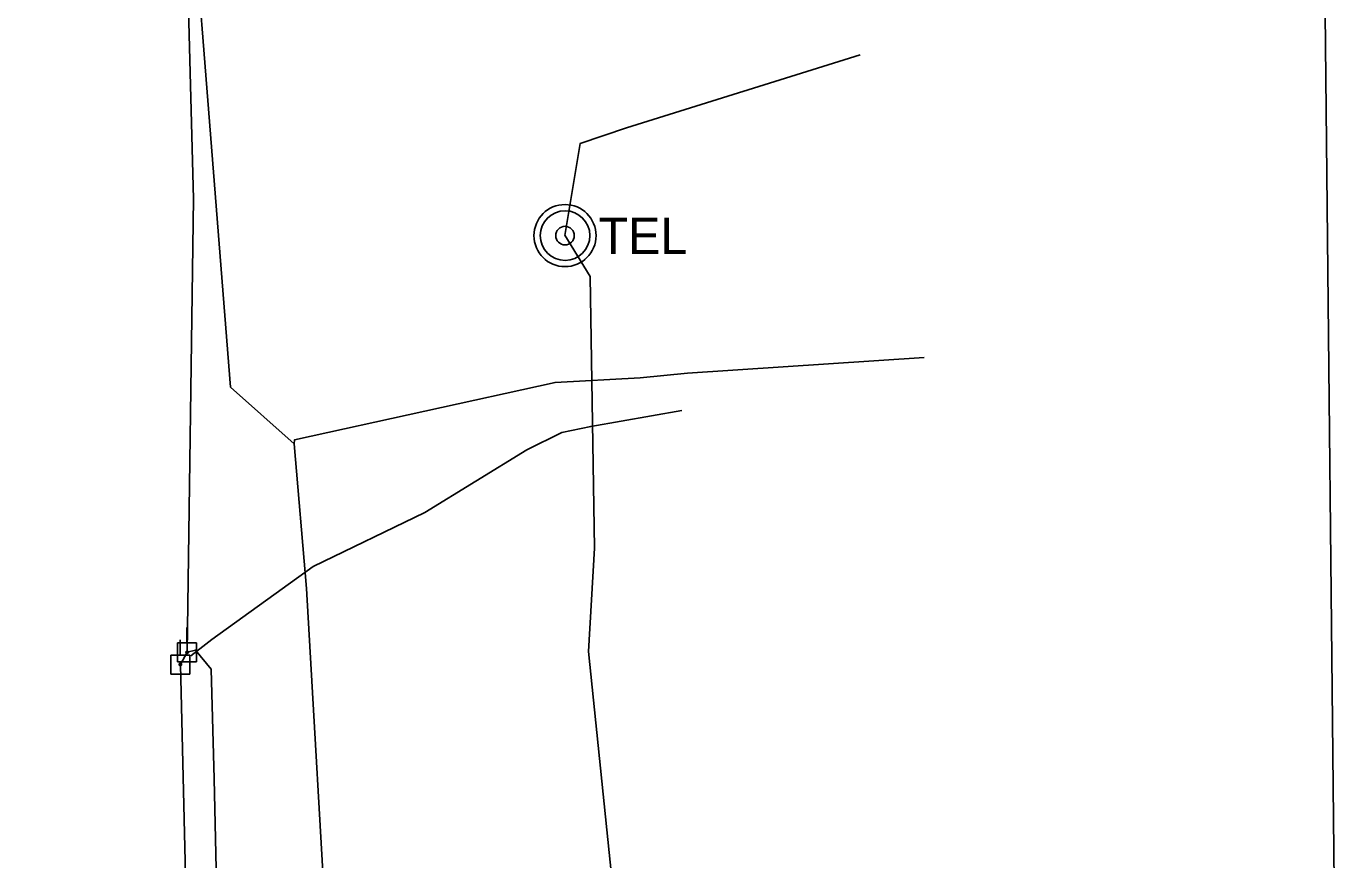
# Model space of a CAD drawing. Extents: x 596028 to 606371, y 330010 to 403088.
# Drawn here: x 601919.6 to 602173.2, y 387802.5 to 387963.6 of the extents above; entities that cross this region are included whole.
import ezdxf

# ---------------------------------------------------------------- set-up
doc = ezdxf.new("R2010")
doc.units = 0
for name, color, linetype in [('E_UTL_E_UG', 7, 'Continuous'), ('E_UTL_EPowerPole', 7, 'Continuous'), ('E_UTL_G_UG', 7, 'Continuous'), ('E_UTL_Overhead', 7, 'Continuous'), ('E_UTL_T_MH', 7, 'Continuous'), ('E_UTL_T_UG', 7, 'Continuous'), ('E_UTL_TV_UG', 7, 'Continuous')]:
    doc.layers.add(name, color=color, linetype=linetype)

msp = doc.modelspace()

# ---------------------------------------------------------------- linework, layer by layer
at = {"layer": 'E_UTL_E_UG'}
msp.add_lwpolyline([(602169.29, 387703.85), (602173.23, 387710.98), (602169.81, 388040.9)], dxfattribs=at)
at = {"layer": 'E_UTL_EPowerPole'}
for points in [[(601950.66, 387844.47), (601950.66, 387847.38)], [(601952.5, 387844.47), (601948.82, 387844.47)], [(601948.82, 387844.47), (601948.82, 387840.78)], [(601949.35, 387842.09), (601949.35, 387845)], [(601952.5, 387840.78), (601952.5, 387844.47)], [(601951.2, 387842.09), (601947.51, 387842.09)], [(601947.51, 387842.09), (601947.51, 387838.4)], [(601950.93, 387842.63), (601950.93, 387842.68), (601950.91, 387842.72), (601950.89, 387842.76), (601950.87, 387842.8), (601950.83, 387842.83), (601950.79, 387842.85), (601950.75, 387842.86), (601950.7, 387842.87), (601950.66, 387842.87), (601950.62, 387842.86), (601950.57, 387842.84), (601950.54, 387842.81), (601950.51, 387842.78), (601950.48, 387842.74), (601950.46, 387842.7), (601950.46, 387842.65), (601950.46, 387842.61), (601950.46, 387842.56), (601950.48, 387842.52), (601950.51, 387842.48), (601950.54, 387842.45), (601950.57, 387842.43), (601950.62, 387842.41), (601950.66, 387842.4), (601950.7, 387842.39), (601950.75, 387842.4), (601950.79, 387842.42), (601950.83, 387842.44), (601950.87, 387842.47), (601950.89, 387842.5), (601950.91, 387842.54), (601950.93, 387842.59), (601950.93, 387842.63)], [(601951.2, 387838.4), (601951.2, 387842.09)], [(601948.82, 387840.78), (601952.5, 387840.78)], [(601949.62, 387840.25), (601949.62, 387840.29), (601949.61, 387840.33), (601949.59, 387840.38), (601949.56, 387840.41), (601949.52, 387840.44), (601949.49, 387840.46), (601949.44, 387840.48), (601949.4, 387840.48), (601949.35, 387840.48), (601949.31, 387840.47), (601949.27, 387840.45), (601949.23, 387840.43), (601949.2, 387840.39), (601949.17, 387840.36), (601949.16, 387840.31), (601949.15, 387840.27), (601949.15, 387840.22), (601949.16, 387840.18), (601949.17, 387840.14), (601949.2, 387840.1), (601949.23, 387840.07), (601949.27, 387840.04), (601949.31, 387840.02), (601949.35, 387840.01), (601949.4, 387840.01), (601949.44, 387840.01), (601949.49, 387840.03), (601949.52, 387840.05), (601949.56, 387840.08), (601949.59, 387840.12), (601949.61, 387840.16), (601949.62, 387840.2), (601949.62, 387840.25)], [(601947.51, 387838.4), (601951.2, 387838.4)]]:
    msp.add_lwpolyline(points, dxfattribs=at)
at = {"layer": 'E_UTL_G_UG'}
for points in [[(602003.89, 387128.32), (602000.53, 387212.86), (601999.03, 387287.98), (601996.78, 387350), (601993.81, 387417.14), (601989.79, 387549.55), (601987.82, 387559.56), (601982.37, 387676.37), (601979.36, 387731.61), (601977.96, 387782.25), (601973.78, 387854.95), (601971.4, 387882.88), (601959.06, 387893.88), (601947.92, 388034.9), (601947.76, 388044.12), (601950, 388048.88), (601963.04, 388065.72), (601966.96, 388089.3), (601965.26, 388119.24), (601959.85, 388250.73)], [(602038.22, 387895.65), (602047.38, 387896.59), (602093.11, 387899.61)], [(601971.4, 387882.88), (601971.44, 387883.69), (602021.78, 387894.77), (602038.22, 387895.65)]]:
    msp.add_lwpolyline(points, dxfattribs=at)
at = {"layer": 'E_UTL_Overhead'}
msp.add_lwpolyline([(601953.53, 387670.89), (601949.39, 387840.25), (601950.69, 387842.63), (601951.95, 387930.26), (601948.47, 388059.26), (601948.33, 388060.67), (601945.47, 388290.32), (601945.41, 388292.15), (601941.26, 388520.59), (601938.19, 388748.98), (601936.15, 388979.91), (601934.3, 389201.38), (601932.82, 389435.42), (601930.07, 389635.6), (601928.54, 389846.16), (601927.53, 389848.31), (601926.21, 390055.05), (601926.13, 390056.48), (601925.67, 390136.2)], dxfattribs=at)
at = {"layer": 'E_UTL_T_MH'}
for radius in [6, 4.8, 1.8]:
    msp.add_circle((602023.71, 387923.16), radius, dxfattribs=at)
at = {"layer": 'E_UTL_T_UG'}
for points in [[(602023.7, 387923.16), (602026.62, 387940.93), (602035.6, 387944), (602080.72, 387958.11)], [(601919.6, 387661.36), (601944.14, 387664.78), (601972.03, 387667.03), (602033.31, 387684.85), (602040.09, 387687.95), (602037.87, 387749.39), (602028.26, 387842.77), (602029.38, 387862.77), (602028.58, 387915.23), (602023.65, 387923.26)], [(601958.2, 387673.23), (601957.9, 387726.85), (601957.04, 387765.94), (601955.92, 387818.18), (601955.35, 387839.36), (601952.28, 387843.05), (601950.69, 387842.63)]]:
    msp.add_lwpolyline(points, dxfattribs=at)
at = {"layer": 'E_UTL_TV_UG'}
msp.add_lwpolyline([(601951.43, 387841.93), (601955.43, 387845.09), (601975.03, 387859.19), (601996.65, 387869.67), (602016.33, 387881.78), (602023.07, 387885.09), (602028.67, 387886.29), (602046.3, 387889.35)], dxfattribs=at)

# ---------------------------------------------------------------- texts
at = {"layer": 'E_UTL_T_MH'}
msp.add_text('TEL', height=6.998, dxfattribs=at).set_placement((602030.19, 387919.62))

doc.saveas('drawing.dxf')
